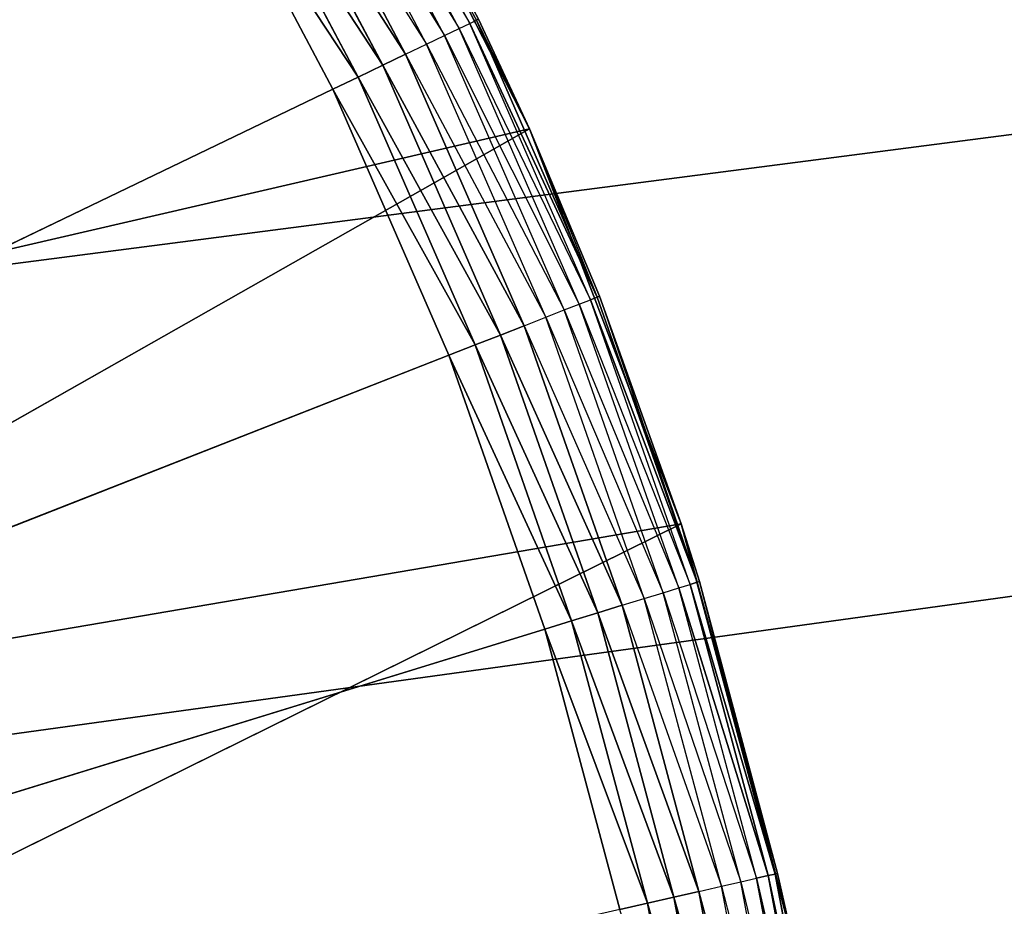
# Model space of a CAD drawing. Extents: x 0.05 to 8.85, y 0.05 to 8.85.
# Tile 409 of 656: x 1.59 to 1.72, y 7.81 to 7.92. Entities that reach past the tile are written whole.
import ezdxf

# ---------------------------------------------------------------- set-up
doc = ezdxf.new("R2010")
doc.units = 0
doc.header["$LTSCALE"] = 2.54
doc.layers.get('0').update_dxf_attribs({"color": 13, "linetype": 'CONTINUOUS'})

# ---------------------------------------------------------------- blocks, each defined once
blk = doc.blocks.new('SZCZOTKA_DO_WC_BEZ_POKRYWK')
at = {"color": 0}
for p, q in [((1.50434, 7.87416, 5.55), (8.82623, 8.82416, 5.55)), ((1.50434, 7.87416, 5.55), (8.82623, 8.82416, 5.55)), ((1.50434, 7.87416, 5.65), (8.82623, 8.82416, 5.65)), ((1.50434, 7.87416, 5.65), (8.82623, 8.82416, 5.65)), ((1.53012, 7.81886, 5.55), (8.82623, 8.82416, 5.55)), ((1.53012, 7.81886, 5.55), (8.82623, 8.82416, 5.55)), ((1.53012, 7.81886, 5.65), (8.82623, 8.82416, 5.65)), ((1.53012, 7.81886, 5.65), (8.82623, 8.82416, 5.65)), ((1.65144, 7.91597, 5.36653), (1.63398, 7.949, 5.36653)), ((1.63424, 7.94916, 5.55), (1.658, 7.90252, 5.55)), ((1.63424, 7.94916, 5.55), (1.658, 7.90252, 5.55)), ((1.6493, 7.91494, 5.36), (1.63192, 7.94782, 5.36)), ((1.63192, 7.94782, 5.36), (1.65063, 7.91557, 5.36316)), ((1.65063, 7.91557, 5.36316), (1.6332, 7.94855, 5.36316)), ((1.6332, 7.94855, 5.36316), (1.65144, 7.91597, 5.36653)), ((1.6475, 7.91407, 5.35714), (1.63019, 7.94682, 5.35714)), ((1.63019, 7.94682, 5.35714), (1.6493, 7.91494, 5.36)), ((1.64528, 7.913, 5.35468), (1.62806, 7.94558, 5.35468)), ((1.62806, 7.94558, 5.35468), (1.6475, 7.91407, 5.35714)), ((1.62558, 7.94416, 5.35268), (1.64528, 7.913, 5.35468)), ((1.6427, 7.91176, 5.35268), (1.62558, 7.94416, 5.35268)), ((1.63986, 7.91039, 5.35121), (1.62285, 7.94258, 5.35121)), ((1.62285, 7.94258, 5.35121), (1.6427, 7.91176, 5.35268)), ((1.62285, 7.94258, 5.35121), (1.6427, 7.91176, 5.35268)), ((1.63986, 7.91039, 5.35121), (1.62285, 7.94258, 5.35121)), ((1.63682, 7.90893, 5.3503), (1.61993, 7.94089, 5.3503)), ((1.61993, 7.94089, 5.3503), (1.63986, 7.91039, 5.35121)), ((1.61993, 7.94089, 5.3503), (1.63986, 7.91039, 5.35121)), ((1.63682, 7.90893, 5.3503), (1.61993, 7.94089, 5.3503)), ((1.61692, 7.93916, 5.35), (1.6337, 7.90742, 5.35)), ((1.61692, 7.93916, 5.35), (1.6337, 7.90742, 5.35)), ((1.61692, 7.93916, 5.35), (1.63682, 7.90893, 5.3503)), ((1.61692, 7.93916, 5.35), (1.63682, 7.90893, 5.3503)), ((1.65063, 7.91557, 5.36316), (1.65144, 7.91597, 5.36653)), ((1.65171, 7.9161, 5.37), (1.65144, 7.91597, 5.36653)), ((1.658, 7.90252, 5.37), (1.65144, 7.91597, 5.36653)), ((1.66638, 7.88172, 5.36653), (1.65144, 7.91597, 5.36653)), ((1.66638, 7.88172, 5.36653), (1.65144, 7.91597, 5.36653)), ((1.658, 7.90252, 5.37), (1.65171, 7.9161, 5.37)), ((1.65171, 7.9161, 5.37), (1.658, 7.90252, 5.55)), ((1.65171, 7.9161, 5.37), (1.658, 7.90252, 5.55)), ((1.6475, 7.91407, 5.35714), (1.6493, 7.91494, 5.36)), ((1.6493, 7.91494, 5.36), (1.65063, 7.91557, 5.36316)), ((1.66417, 7.88085, 5.36), (1.6493, 7.91494, 5.36)), ((1.6493, 7.91494, 5.36), (1.66554, 7.88139, 5.36316)), ((1.66554, 7.88139, 5.36316), (1.65063, 7.91557, 5.36316)), ((1.65063, 7.91557, 5.36316), (1.66638, 7.88172, 5.36653)), ((1.65063, 7.91557, 5.36316), (1.66638, 7.88172, 5.36653)), ((1.64528, 7.913, 5.35468), (1.6475, 7.91407, 5.35714)), ((1.66231, 7.88012, 5.35714), (1.6475, 7.91407, 5.35714)), ((1.6475, 7.91407, 5.35714), (1.66417, 7.88085, 5.36)), ((1.6427, 7.91176, 5.35268), (1.64528, 7.913, 5.35468)), ((1.66002, 7.87922, 5.35468), (1.64528, 7.913, 5.35468)), ((1.64528, 7.913, 5.35468), (1.66231, 7.88012, 5.35714)), ((1.63986, 7.91039, 5.35121), (1.6427, 7.91176, 5.35268)), ((1.63986, 7.91039, 5.35121), (1.6427, 7.91176, 5.35268)), ((1.6427, 7.91176, 5.35268), (1.66002, 7.87922, 5.35468)), ((1.65736, 7.87817, 5.35268), (1.6427, 7.91176, 5.35268)), ((1.63682, 7.90893, 5.3503), (1.63986, 7.91039, 5.35121)), ((1.63682, 7.90893, 5.3503), (1.63986, 7.91039, 5.35121)), ((1.65442, 7.87702, 5.35121), (1.63986, 7.91039, 5.35121)), ((1.63986, 7.91039, 5.35121), (1.65736, 7.87817, 5.35268)), ((1.63986, 7.91039, 5.35121), (1.65736, 7.87817, 5.35268)), ((1.65442, 7.87702, 5.35121), (1.63986, 7.91039, 5.35121)), ((1.6337, 7.90742, 5.35), (1.63682, 7.90893, 5.3503)), ((1.6337, 7.90742, 5.35), (1.63682, 7.90893, 5.3503)), ((1.65128, 7.87579, 5.3503), (1.63682, 7.90893, 5.3503)), ((1.63682, 7.90893, 5.3503), (1.65442, 7.87702, 5.35121)), ((1.63682, 7.90893, 5.3503), (1.65442, 7.87702, 5.35121)), ((1.65128, 7.87579, 5.3503), (1.63682, 7.90893, 5.3503)), ((1.6337, 7.90742, 5.35), (1.20123, 7.69916, 5.35)), ((1.6337, 7.90742, 5.35), (1.20123, 7.69916, 5.35)), ((1.6337, 7.90742, 5.35), (1.64805, 7.87452, 5.35)), ((1.6337, 7.90742, 5.35), (1.64805, 7.87452, 5.35)), ((1.6337, 7.90742, 5.35), (1.65128, 7.87579, 5.3503)), ((1.6337, 7.90742, 5.35), (1.65128, 7.87579, 5.3503)), ((1.658, 7.90252, 5.55), (1.50794, 7.86777, 5.55)), ((1.658, 7.90252, 5.55), (1.50794, 7.86777, 5.55)), ((1.658, 7.90252, 5.55), (1.52665, 7.828, 5.55)), ((1.658, 7.90252, 5.55), (1.52665, 7.828, 5.55)), ((1.66667, 7.88183, 5.37), (1.658, 7.90252, 5.55)), ((1.658, 7.90252, 5.55), (1.67676, 7.85366, 5.55)), ((1.66667, 7.88183, 5.37), (1.658, 7.90252, 5.37)), ((1.658, 7.90252, 5.37), (1.658, 7.90252, 5.55)), ((1.66667, 7.88183, 5.37), (1.658, 7.90252, 5.55)), ((1.658, 7.90252, 5.37), (1.658, 7.90252, 5.55)), ((1.658, 7.90252, 5.55), (1.67676, 7.85366, 5.55)), ((1.658, 7.90252, 5.37), (1.66638, 7.88172, 5.36653)), ((1.66667, 7.88183, 5.37), (1.66638, 7.88172, 5.36653)), ((1.67676, 7.85366, 5.37), (1.66667, 7.88183, 5.37)), ((1.66667, 7.88183, 5.37), (1.67676, 7.85366, 5.55)), ((1.66667, 7.88183, 5.37), (1.67676, 7.85366, 5.55)), ((1.66667, 7.88183, 5.37), (1.67873, 7.84644, 5.36653)), ((1.66231, 7.88012, 5.35714), (1.66417, 7.88085, 5.36)), ((1.66417, 7.88085, 5.36), (1.66554, 7.88139, 5.36316)), ((1.67646, 7.84574, 5.36), (1.66417, 7.88085, 5.36)), ((1.66417, 7.88085, 5.36), (1.67786, 7.84618, 5.36316)), ((1.66554, 7.88139, 5.36316), (1.66638, 7.88172, 5.36653)), ((1.66554, 7.88139, 5.36316), (1.66638, 7.88172, 5.36653)), ((1.67786, 7.84618, 5.36316), (1.66554, 7.88139, 5.36316)), ((1.66554, 7.88139, 5.36316), (1.67873, 7.84644, 5.36653)), ((1.66554, 7.88139, 5.36316), (1.67873, 7.84644, 5.36653)), ((1.67873, 7.84644, 5.36653), (1.66638, 7.88172, 5.36653)), ((1.67873, 7.84644, 5.36653), (1.66638, 7.88172, 5.36653)), ((1.66002, 7.87922, 5.35468), (1.66231, 7.88012, 5.35714)), ((1.67455, 7.84515, 5.35714), (1.66231, 7.88012, 5.35714)), ((1.66231, 7.88012, 5.35714), (1.67646, 7.84574, 5.36)), ((1.65442, 7.87702, 5.35121), (1.65736, 7.87817, 5.35268)), ((1.65442, 7.87702, 5.35121), (1.65736, 7.87817, 5.35268)), ((1.65736, 7.87817, 5.35268), (1.66002, 7.87922, 5.35468)), ((1.65736, 7.87817, 5.35268), (1.67219, 7.84443, 5.35468)), ((1.66946, 7.84359, 5.35268), (1.65736, 7.87817, 5.35268)), ((1.67219, 7.84443, 5.35468), (1.66002, 7.87922, 5.35468)), ((1.66002, 7.87922, 5.35468), (1.67455, 7.84515, 5.35714)), ((1.65128, 7.87579, 5.3503), (1.65442, 7.87702, 5.35121)), ((1.65128, 7.87579, 5.3503), (1.65442, 7.87702, 5.35121)), ((1.66644, 7.84266, 5.35121), (1.65442, 7.87702, 5.35121)), ((1.65442, 7.87702, 5.35121), (1.66946, 7.84359, 5.35268)), ((1.65442, 7.87702, 5.35121), (1.66946, 7.84359, 5.35268)), ((1.66644, 7.84266, 5.35121), (1.65442, 7.87702, 5.35121)), ((1.64805, 7.87452, 5.35), (1.65128, 7.87579, 5.3503)), ((1.64805, 7.87452, 5.35), (1.65128, 7.87579, 5.3503)), ((1.66322, 7.84166, 5.3503), (1.65128, 7.87579, 5.3503)), ((1.65128, 7.87579, 5.3503), (1.66644, 7.84266, 5.35121)), ((1.65128, 7.87579, 5.3503), (1.66644, 7.84266, 5.35121)), ((1.66322, 7.84166, 5.3503), (1.65128, 7.87579, 5.3503)), ((1.20123, 7.69916, 5.35), (1.64805, 7.87452, 5.35)), ((1.20123, 7.69916, 5.35), (1.64805, 7.87452, 5.35)), ((1.64805, 7.87452, 5.35), (1.65991, 7.84064, 5.35)), ((1.64805, 7.87452, 5.35), (1.65991, 7.84064, 5.35)), ((1.64805, 7.87452, 5.35), (1.66322, 7.84166, 5.3503)), ((1.64805, 7.87452, 5.35), (1.66322, 7.84166, 5.3503)), ((1.67676, 7.85366, 5.55), (1.52665, 7.828, 5.55)), ((1.67676, 7.85366, 5.55), (1.52665, 7.828, 5.55)), ((1.67676, 7.85366, 5.55), (1.54023, 7.7862, 5.55)), ((1.67676, 7.85366, 5.55), (1.54023, 7.7862, 5.55)), ((1.67676, 7.85366, 5.37), (1.67873, 7.84644, 5.36653)), ((1.67902, 7.84653, 5.37), (1.67676, 7.85366, 5.55)), ((1.67676, 7.85366, 5.55), (1.6903, 7.80311, 5.55)), ((1.67902, 7.84653, 5.37), (1.67676, 7.85366, 5.37)), ((1.67676, 7.85366, 5.37), (1.67676, 7.85366, 5.55)), ((1.67902, 7.84653, 5.37), (1.67676, 7.85366, 5.55)), ((1.67676, 7.85366, 5.37), (1.67676, 7.85366, 5.55)), ((1.67676, 7.85366, 5.55), (1.6903, 7.80311, 5.55)), ((1.67902, 7.84653, 5.37), (1.67873, 7.84644, 5.36653)), ((1.68869, 7.81042, 5.37), (1.67902, 7.84653, 5.37)), ((1.67902, 7.84653, 5.37), (1.6903, 7.80311, 5.55)), ((1.67902, 7.84653, 5.37), (1.6903, 7.80311, 5.55)), ((1.68869, 7.81042, 5.37), (1.67902, 7.84653, 5.37)), ((1.67455, 7.84515, 5.35714), (1.67646, 7.84574, 5.36)), ((1.67646, 7.84574, 5.36), (1.67786, 7.84618, 5.36316)), ((1.68608, 7.80982, 5.36), (1.67646, 7.84574, 5.36)), ((1.67646, 7.84574, 5.36), (1.68752, 7.81015, 5.36316)), ((1.67646, 7.84574, 5.36), (1.68752, 7.81015, 5.36316)), ((1.67786, 7.84618, 5.36316), (1.67873, 7.84644, 5.36653)), ((1.67786, 7.84618, 5.36316), (1.67873, 7.84644, 5.36653)), ((1.68752, 7.81015, 5.36316), (1.67786, 7.84618, 5.36316)), ((1.67786, 7.84618, 5.36316), (1.6884, 7.81035, 5.36653)), ((1.67786, 7.84618, 5.36316), (1.6884, 7.81035, 5.36653)), ((1.68752, 7.81015, 5.36316), (1.67786, 7.84618, 5.36316)), ((1.68869, 7.81042, 5.37), (1.67873, 7.84644, 5.36653)), ((1.68869, 7.81042, 5.37), (1.67873, 7.84644, 5.36653)), ((1.6884, 7.81035, 5.36653), (1.67873, 7.84644, 5.36653)), ((1.6884, 7.81035, 5.36653), (1.67873, 7.84644, 5.36653)), ((1.66946, 7.84359, 5.35268), (1.67219, 7.84443, 5.35468)), ((1.67219, 7.84443, 5.35468), (1.67455, 7.84515, 5.35714)), ((1.68173, 7.80883, 5.35468), (1.67219, 7.84443, 5.35468)), ((1.67219, 7.84443, 5.35468), (1.68413, 7.80938, 5.35714)), ((1.68413, 7.80938, 5.35714), (1.67455, 7.84515, 5.35714)), ((1.67455, 7.84515, 5.35714), (1.68608, 7.80982, 5.36)), ((1.66644, 7.84266, 5.35121), (1.66946, 7.84359, 5.35268)), ((1.66644, 7.84266, 5.35121), (1.66946, 7.84359, 5.35268)), ((1.66946, 7.84359, 5.35268), (1.68173, 7.80883, 5.35468)), ((1.67894, 7.80819, 5.35268), (1.66946, 7.84359, 5.35268)), ((1.65991, 7.84064, 5.35), (1.66322, 7.84166, 5.3503)), ((1.65991, 7.84064, 5.35), (1.66322, 7.84166, 5.3503)), ((1.66322, 7.84166, 5.3503), (1.66644, 7.84266, 5.35121)), ((1.66322, 7.84166, 5.3503), (1.66644, 7.84266, 5.35121)), ((1.67258, 7.80674, 5.3503), (1.66322, 7.84166, 5.3503)), ((1.66322, 7.84166, 5.3503), (1.67586, 7.80749, 5.35121)), ((1.66322, 7.84166, 5.3503), (1.67586, 7.80749, 5.35121)), ((1.67258, 7.80674, 5.3503), (1.66322, 7.84166, 5.3503)), ((1.67586, 7.80749, 5.35121), (1.66644, 7.84266, 5.35121)), ((1.66644, 7.84266, 5.35121), (1.67894, 7.80819, 5.35268)), ((1.66644, 7.84266, 5.35121), (1.67894, 7.80819, 5.35268)), ((1.67586, 7.80749, 5.35121), (1.66644, 7.84266, 5.35121)), ((1.65991, 7.84064, 5.35), (1.20123, 7.69916, 5.35)), ((1.65991, 7.84064, 5.35), (1.20123, 7.69916, 5.35)), ((1.65991, 7.84064, 5.35), (1.6692, 7.80597, 5.35)), ((1.65991, 7.84064, 5.35), (1.6692, 7.80597, 5.35)), ((1.65991, 7.84064, 5.35), (1.67258, 7.80674, 5.3503)), ((1.65991, 7.84064, 5.35), (1.67258, 7.80674, 5.3503)), ((1.68608, 7.80982, 5.36), (1.68752, 7.81015, 5.36316)), ((1.68608, 7.80982, 5.36), (1.68752, 7.81015, 5.36316)), ((1.68752, 7.81015, 5.36316), (1.6884, 7.81035, 5.36653)), ((1.68752, 7.81015, 5.36316), (1.6884, 7.81035, 5.36653)), ((1.69445, 7.7735, 5.36316), (1.68752, 7.81015, 5.36316)), ((1.68752, 7.81015, 5.36316), (1.69535, 7.77363, 5.36653)), ((1.68752, 7.81015, 5.36316), (1.69535, 7.77363, 5.36653)), ((1.69445, 7.7735, 5.36316), (1.68752, 7.81015, 5.36316)), ((1.68869, 7.81042, 5.37), (1.6884, 7.81035, 5.36653)), ((1.6903, 7.80311, 5.37), (1.6884, 7.81035, 5.36653)), ((1.69535, 7.77363, 5.36653), (1.6884, 7.81035, 5.36653)), ((1.69535, 7.77363, 5.36653), (1.6884, 7.81035, 5.36653)), ((1.6903, 7.80311, 5.37), (1.68869, 7.81042, 5.37)), ((1.68869, 7.81042, 5.37), (1.6903, 7.80311, 5.55)), ((1.68869, 7.81042, 5.37), (1.6903, 7.80311, 5.55)), ((1.67894, 7.80819, 5.35268), (1.68173, 7.80883, 5.35468)), ((1.68173, 7.80883, 5.35468), (1.68413, 7.80938, 5.35714)), ((1.68858, 7.77261, 5.35468), (1.68173, 7.80883, 5.35468)), ((1.68173, 7.80883, 5.35468), (1.69102, 7.77298, 5.35714)), ((1.68413, 7.80938, 5.35714), (1.68608, 7.80982, 5.36)), ((1.69102, 7.77298, 5.35714), (1.68413, 7.80938, 5.35714)), ((1.68413, 7.80938, 5.35714), (1.693, 7.77328, 5.36)), ((1.693, 7.77328, 5.36), (1.68608, 7.80982, 5.36)), ((1.68608, 7.80982, 5.36), (1.69445, 7.7735, 5.36316)), ((1.68608, 7.80982, 5.36), (1.69445, 7.7735, 5.36316)), ((1.67586, 7.80749, 5.35121), (1.67894, 7.80819, 5.35268)), ((1.67586, 7.80749, 5.35121), (1.67894, 7.80819, 5.35268)), ((1.67894, 7.80819, 5.35268), (1.68858, 7.77261, 5.35468)), ((1.68576, 7.77219, 5.35268), (1.67894, 7.80819, 5.35268)), ((1.6692, 7.80597, 5.35), (1.67258, 7.80674, 5.3503)), ((1.6692, 7.80597, 5.35), (1.67258, 7.80674, 5.3503)), ((1.67258, 7.80674, 5.3503), (1.67586, 7.80749, 5.35121)), ((1.67258, 7.80674, 5.3503), (1.67586, 7.80749, 5.35121)), ((1.6793, 7.77121, 5.3503), (1.67258, 7.80674, 5.3503)), ((1.67258, 7.80674, 5.3503), (1.68263, 7.77172, 5.35121)), ((1.67258, 7.80674, 5.3503), (1.68263, 7.77172, 5.35121)), ((1.6793, 7.77121, 5.3503), (1.67258, 7.80674, 5.3503)), ((1.68263, 7.77172, 5.35121), (1.67586, 7.80749, 5.35121)), ((1.67586, 7.80749, 5.35121), (1.68576, 7.77219, 5.35268)), ((1.67586, 7.80749, 5.35121), (1.68576, 7.77219, 5.35268)), ((1.68263, 7.77172, 5.35121), (1.67586, 7.80749, 5.35121))]:
    blk.add_line(p, q, dxfattribs=at)
mesh = blk.add_polyface(dxfattribs=at)
corners = [(8.82623, 8.82416, 5.55), (1.50434, 7.87416, 5.55), (1.46935, 7.92413, 5.55)]
mesh.append_faces([[corners[k] for k in face] for face in [(0, 1, 2)]], dxfattribs={"color": 0})
mesh = blk.add_polyface(dxfattribs=at)
corners = [(8.82623, 8.82416, 5.65), (1.46935, 7.92413, 5.65), (1.50434, 7.87416, 5.65)]
mesh.append_faces([[corners[k] for k in face] for face in [(0, 1, 2)]], dxfattribs={"color": 0})
mesh = blk.add_polyface(dxfattribs=at)
corners = [(8.82623, 8.82416, 5.55), (1.53012, 7.81886, 5.55), (1.50434, 7.87416, 5.55)]
mesh.append_faces([[corners[k] for k in face] for face in [(0, 1, 2)]], dxfattribs={"color": 0})
mesh = blk.add_polyface(dxfattribs=at)
corners = [(8.82623, 8.82416, 5.65), (1.50434, 7.87416, 5.65), (1.53012, 7.81886, 5.65)]
mesh.append_faces([[corners[k] for k in face] for face in [(0, 1, 2)]], dxfattribs={"color": 0})
mesh = blk.add_polyface(dxfattribs=at)
corners = [(8.82623, 8.82416, 5.55), (1.54591, 7.75993, 5.55), (1.53012, 7.81886, 5.55)]
mesh.append_faces([[corners[k] for k in face] for face in [(0, 1, 2)]], dxfattribs={"color": 0})
mesh = blk.add_polyface(dxfattribs=at)
corners = [(8.82623, 8.82416, 5.65), (1.53012, 7.81886, 5.65), (1.54591, 7.75993, 5.65)]
mesh.append_faces([[corners[k] for k in face] for face in [(0, 1, 2)]], dxfattribs={"color": 0})
mesh = blk.add_polyface(dxfattribs=at)
corners = [(8.82623, 8.82416, 5.55), (7.58152, 8.02805, 5.55), (1.54591, 7.75993, 5.55)]
mesh.append_faces([[corners[k] for k in face] for face in [(0, 1, 2)]], dxfattribs={"color": 0})
mesh = blk.add_polyface(dxfattribs=at)
corners = [(8.82623, 8.82416, 5.65), (1.54591, 7.75993, 5.65), (7.58152, 8.02805, 5.65)]
mesh.append_faces([[corners[k] for k in face] for face in [(0, 1, 2)]], dxfattribs={"color": 0})
mesh = blk.add_polyface(dxfattribs=at)
corners = [(7.58152, 8.02805, 5.55), (7.52623, 8.00227, 5.55), (1.54591, 7.75993, 5.55)]
mesh.append_faces([[corners[k] for k in face] for face in [(0, 1, 2)]], dxfattribs={"color": 0})
mesh = blk.add_polyface(dxfattribs=at)
corners = [(7.58152, 8.02805, 5.65), (1.54591, 7.75993, 5.65), (7.52623, 8.00227, 5.65)]
mesh.append_faces([[corners[k] for k in face] for face in [(0, 1, 2)]], dxfattribs={"color": 0})
mesh = blk.add_polyface(dxfattribs=at)
corners = [(7.52623, 8.00227, 5.55), (7.47813, 7.96884, 5.55), (1.54591, 7.75993, 5.55)]
mesh.append_faces([[corners[k] for k in face] for face in [(0, 1, 2)]], dxfattribs={"color": 0})
mesh = blk.add_polyface(dxfattribs=at)
corners = [(7.52623, 8.00227, 5.65), (1.54591, 7.75993, 5.65), (7.47625, 7.96727, 5.65)]
mesh.append_faces([[corners[k] for k in face] for face in [(0, 1, 2)]], dxfattribs={"color": 0})
mesh = blk.add_polyface(dxfattribs=at)
corners = [(1.59782, 7.96955, 5.35), (1.20123, 7.69916, 5.35), (1.57651, 7.99843, 5.35)]
mesh.append_faces([[corners[k] for k in face] for face in [(0, 1, 2)]], dxfattribs={"color": 0})
mesh = blk.add_polyface(dxfattribs=at)
corners = [(1.60574, 7.99305, 5.55), (1.45637, 7.93875, 5.55), (1.48439, 7.90488, 5.55)]
mesh.append_faces([[corners[k] for k in face] for face in [(0, 1, 2)]], dxfattribs={"color": 0})
mesh = blk.add_polyface(dxfattribs=at)
corners = [(1.63424, 7.94916, 5.55), (1.60574, 7.99305, 5.55), (1.48439, 7.90488, 5.55)]
mesh.append_faces([[corners[k] for k in face] for face in [(0, 1, 2)]], dxfattribs={"color": 0})
mesh = blk.add_polyface(dxfattribs=at)
corners = [(1.61692, 7.93916, 5.35), (1.20123, 7.69916, 5.35), (1.59782, 7.96955, 5.35)]
mesh.append_faces([[corners[k] for k in face] for face in [(0, 1, 2)]], dxfattribs={"color": 0})
mesh = blk.add_polyface(dxfattribs=at)
corners = [(7.47813, 7.96884, 5.55), (7.43311, 7.92413, 5.55), (1.54591, 7.75993, 5.55)]
mesh.append_faces([[corners[k] for k in face] for face in [(0, 1, 2)]], dxfattribs={"color": 0})
mesh = blk.add_polyface(dxfattribs=at)
corners = [(7.47625, 7.96727, 5.65), (1.54591, 7.75993, 5.65), (7.43311, 7.92413, 5.65)]
mesh.append_faces([[corners[k] for k in face] for face in [(0, 1, 2)]], dxfattribs={"color": 0})
mesh = blk.add_polyface(dxfattribs=at)
corners = [(1.63424, 7.94916, 5.55), (1.48439, 7.90488, 5.55), (1.50794, 7.86777, 5.55)]
mesh.append_faces([[corners[k] for k in face] for face in [(0, 1, 2)]], dxfattribs={"color": 0})
mesh = blk.add_polyface(dxfattribs=at)
corners = [(1.658, 7.90252, 5.55), (1.63424, 7.94916, 5.55), (1.50794, 7.86777, 5.55)]
mesh.append_faces([[corners[k] for k in face] for face in [(0, 1, 2)]], dxfattribs={"color": 0})
mesh = blk.add_polyface(dxfattribs=at)
corners = [(1.63398, 7.949, 5.36653), (1.65171, 7.9161, 5.37), (1.65144, 7.91597, 5.36653)]
mesh.append_faces([[corners[k] for k in face] for face in [(0, 1, 2)]], dxfattribs={"color": 0})
mesh = blk.add_polyface(dxfattribs=at)
corners = [(1.63424, 7.94916, 5.55), (1.658, 7.90252, 5.55), (1.65171, 7.9161, 5.37)]
mesh.append_faces([[corners[k] for k in face] for face in [(0, 1, 2)]], dxfattribs={"color": 0})
mesh = blk.add_polyface(dxfattribs=at)
corners = [(1.6427, 7.91176, 5.35268), (1.62285, 7.94258, 5.35121), (1.62558, 7.94416, 5.35268)]
mesh.append_faces([[corners[k] for k in face] for face in [(0, 1, 2)]], dxfattribs={"color": 0})
mesh = blk.add_polyface(dxfattribs=at)
corners = [(1.63986, 7.91039, 5.35121), (1.61993, 7.94089, 5.3503), (1.62285, 7.94258, 5.35121)]
mesh.append_faces([[corners[k] for k in face] for face in [(0, 1, 2)]], dxfattribs={"color": 0})
mesh = blk.add_polyface(dxfattribs=at)
corners = [(1.6427, 7.91176, 5.35268), (1.63986, 7.91039, 5.35121), (1.62285, 7.94258, 5.35121)]
mesh.append_faces([[corners[k] for k in face] for face in [(0, 1, 2)]], dxfattribs={"color": 0})
mesh = blk.add_polyface(dxfattribs=at)
corners = [(1.63682, 7.90893, 5.3503), (1.61692, 7.93916, 5.35), (1.61993, 7.94089, 5.3503)]
mesh.append_faces([[corners[k] for k in face] for face in [(0, 1, 2)]], dxfattribs={"color": 0})
mesh = blk.add_polyface(dxfattribs=at)
corners = [(1.63986, 7.91039, 5.35121), (1.63682, 7.90893, 5.3503), (1.61993, 7.94089, 5.3503)]
mesh.append_faces([[corners[k] for k in face] for face in [(0, 1, 2)]], dxfattribs={"color": 0})
mesh = blk.add_polyface(dxfattribs=at)
corners = [(1.6337, 7.90742, 5.35), (1.20123, 7.69916, 5.35), (1.61692, 7.93916, 5.35)]
mesh.append_faces([[corners[k] for k in face] for face in [(0, 1, 2)]], dxfattribs={"color": 0})
mesh = blk.add_polyface(dxfattribs=at)
corners = [(1.63682, 7.90893, 5.3503), (1.6337, 7.90742, 5.35), (1.61692, 7.93916, 5.35)]
mesh.append_faces([[corners[k] for k in face] for face in [(0, 1, 2)]], dxfattribs={"color": 0})
mesh = blk.add_polyface(dxfattribs=at)
corners = [(7.43311, 7.92413, 5.55), (7.39812, 7.87416, 5.55), (1.54591, 7.75993, 5.55)]
mesh.append_faces([[corners[k] for k in face] for face in [(0, 1, 2)]], dxfattribs={"color": 0})
mesh = blk.add_polyface(dxfattribs=at)
corners = [(7.43311, 7.92413, 5.65), (1.54591, 7.75993, 5.65), (7.39812, 7.87416, 5.65)]
mesh.append_faces([[corners[k] for k in face] for face in [(0, 1, 2)]], dxfattribs={"color": 0})
mesh = blk.add_polyface(dxfattribs=at)
corners = [(1.65144, 7.91597, 5.36653), (1.66638, 7.88172, 5.36653), (1.65063, 7.91557, 5.36316)]
mesh.append_faces([[corners[k] for k in face] for face in [(0, 1, 2)]], dxfattribs={"color": 0})
mesh = blk.add_polyface(dxfattribs=at)
corners = [(1.65144, 7.91597, 5.36653), (1.658, 7.90252, 5.37), (1.66638, 7.88172, 5.36653)]
mesh.append_faces([[corners[k] for k in face] for face in [(0, 1, 2)]], dxfattribs={"color": 0})
mesh = blk.add_polyface(dxfattribs=at)
corners = [(1.65171, 7.9161, 5.37), (1.658, 7.90252, 5.55), (1.658, 7.90252, 5.37)]
mesh.append_faces([[corners[k] for k in face] for face in [(0, 1, 2)]], dxfattribs={"color": 0})
mesh = blk.add_polyface(dxfattribs=at)
corners = [(1.65063, 7.91557, 5.36316), (1.66638, 7.88172, 5.36653), (1.66554, 7.88139, 5.36316)]
mesh.append_faces([[corners[k] for k in face] for face in [(0, 1, 2)]], dxfattribs={"color": 0})
mesh = blk.add_polyface(dxfattribs=at)
corners = [(1.65736, 7.87817, 5.35268), (1.63986, 7.91039, 5.35121), (1.6427, 7.91176, 5.35268)]
mesh.append_faces([[corners[k] for k in face] for face in [(0, 1, 2)]], dxfattribs={"color": 0})
mesh = blk.add_polyface(dxfattribs=at)
corners = [(1.65442, 7.87702, 5.35121), (1.63682, 7.90893, 5.3503), (1.63986, 7.91039, 5.35121)]
mesh.append_faces([[corners[k] for k in face] for face in [(0, 1, 2)]], dxfattribs={"color": 0})
mesh = blk.add_polyface(dxfattribs=at)
corners = [(1.65736, 7.87817, 5.35268), (1.65442, 7.87702, 5.35121), (1.63986, 7.91039, 5.35121)]
mesh.append_faces([[corners[k] for k in face] for face in [(0, 1, 2)]], dxfattribs={"color": 0})
mesh = blk.add_polyface(dxfattribs=at)
corners = [(1.65128, 7.87579, 5.3503), (1.6337, 7.90742, 5.35), (1.63682, 7.90893, 5.3503)]
mesh.append_faces([[corners[k] for k in face] for face in [(0, 1, 2)]], dxfattribs={"color": 0})
mesh = blk.add_polyface(dxfattribs=at)
corners = [(1.65442, 7.87702, 5.35121), (1.65128, 7.87579, 5.3503), (1.63682, 7.90893, 5.3503)]
mesh.append_faces([[corners[k] for k in face] for face in [(0, 1, 2)]], dxfattribs={"color": 0})
mesh = blk.add_polyface(dxfattribs=at)
corners = [(1.64805, 7.87452, 5.35), (1.20123, 7.69916, 5.35), (1.6337, 7.90742, 5.35)]
mesh.append_faces([[corners[k] for k in face] for face in [(0, 1, 2)]], dxfattribs={"color": 0})
mesh = blk.add_polyface(dxfattribs=at)
corners = [(1.65128, 7.87579, 5.3503), (1.64805, 7.87452, 5.35), (1.6337, 7.90742, 5.35)]
mesh.append_faces([[corners[k] for k in face] for face in [(0, 1, 2)]], dxfattribs={"color": 0})
mesh = blk.add_polyface(dxfattribs=at)
corners = [(1.97087, 7.90421, 15.65), (1.73948, 7.72582, 6.15), (1.57986, 7.58693, 15.65)]
mesh.append_faces([[corners[k] for k in face] for face in [(0, 1, 2)]], dxfattribs={"color": 0})
mesh = blk.add_polyface(dxfattribs=at)
corners = [(1.97087, 7.90421, 15.65), (1.57986, 7.58693, 15.65), (1.64736, 7.51315, 15.65)]
mesh.append_faces([[corners[k] for k in face] for face in [(0, 1, 2)]], dxfattribs={"color": 0})
mesh = blk.add_polyface(dxfattribs=at)
corners = [(2.02917, 7.82296, 15.65), (1.97087, 7.90421, 15.65), (1.64736, 7.51315, 15.65)]
mesh.append_faces([[corners[k] for k in face] for face in [(0, 1, 2)]], dxfattribs={"color": 0})
mesh = blk.add_polyface(dxfattribs=at)
corners = [(1.658, 7.90252, 5.55), (1.50794, 7.86777, 5.55), (1.52665, 7.828, 5.55)]
mesh.append_faces([[corners[k] for k in face] for face in [(0, 1, 2)]], dxfattribs={"color": 0})
mesh = blk.add_polyface(dxfattribs=at)
corners = [(1.67676, 7.85366, 5.55), (1.658, 7.90252, 5.55), (1.52665, 7.828, 5.55)]
mesh.append_faces([[corners[k] for k in face] for face in [(0, 1, 2)]], dxfattribs={"color": 0})
mesh = blk.add_polyface(dxfattribs=at)
corners = [(1.658, 7.90252, 5.55), (1.67676, 7.85366, 5.55), (1.66667, 7.88183, 5.37)]
mesh.append_faces([[corners[k] for k in face] for face in [(0, 1, 2)]], dxfattribs={"color": 0})
mesh = blk.add_polyface(dxfattribs=at)
corners = [(1.658, 7.90252, 5.55), (1.66667, 7.88183, 5.37), (1.658, 7.90252, 5.37)]
mesh.append_faces([[corners[k] for k in face] for face in [(0, 1, 2)]], dxfattribs={"color": 0})
mesh = blk.add_polyface(dxfattribs=at)
corners = [(1.66667, 7.88183, 5.37), (1.67873, 7.84644, 5.36653), (1.66638, 7.88172, 5.36653)]
mesh.append_faces([[corners[k] for k in face] for face in [(0, 1, 2)]], dxfattribs={"color": 0})
mesh = blk.add_polyface(dxfattribs=at)
corners = [(1.66667, 7.88183, 5.37), (1.67676, 7.85366, 5.55), (1.67676, 7.85366, 5.37)]
mesh.append_faces([[corners[k] for k in face] for face in [(0, 1, 2)]], dxfattribs={"color": 0})
mesh = blk.add_polyface(dxfattribs=at)
corners = [(1.66638, 7.88172, 5.36653), (1.67873, 7.84644, 5.36653), (1.66554, 7.88139, 5.36316)]
mesh.append_faces([[corners[k] for k in face] for face in [(0, 1, 2)]], dxfattribs={"color": 0})
mesh = blk.add_polyface(dxfattribs=at)
corners = [(1.66554, 7.88139, 5.36316), (1.67873, 7.84644, 5.36653), (1.67786, 7.84618, 5.36316)]
mesh.append_faces([[corners[k] for k in face] for face in [(0, 1, 2)]], dxfattribs={"color": 0})
mesh = blk.add_polyface(dxfattribs=at)
corners = [(1.66946, 7.84359, 5.35268), (1.65442, 7.87702, 5.35121), (1.65736, 7.87817, 5.35268)]
mesh.append_faces([[corners[k] for k in face] for face in [(0, 1, 2)]], dxfattribs={"color": 0})
mesh = blk.add_polyface(dxfattribs=at)
corners = [(1.66644, 7.84266, 5.35121), (1.65128, 7.87579, 5.3503), (1.65442, 7.87702, 5.35121)]
mesh.append_faces([[corners[k] for k in face] for face in [(0, 1, 2)]], dxfattribs={"color": 0})
mesh = blk.add_polyface(dxfattribs=at)
corners = [(1.66946, 7.84359, 5.35268), (1.66644, 7.84266, 5.35121), (1.65442, 7.87702, 5.35121)]
mesh.append_faces([[corners[k] for k in face] for face in [(0, 1, 2)]], dxfattribs={"color": 0})
mesh = blk.add_polyface(dxfattribs=at)
corners = [(1.66322, 7.84166, 5.3503), (1.64805, 7.87452, 5.35), (1.65128, 7.87579, 5.3503)]
mesh.append_faces([[corners[k] for k in face] for face in [(0, 1, 2)]], dxfattribs={"color": 0})
mesh = blk.add_polyface(dxfattribs=at)
corners = [(1.66644, 7.84266, 5.35121), (1.66322, 7.84166, 5.3503), (1.65128, 7.87579, 5.3503)]
mesh.append_faces([[corners[k] for k in face] for face in [(0, 1, 2)]], dxfattribs={"color": 0})
mesh = blk.add_polyface(dxfattribs=at)
corners = [(1.65991, 7.84064, 5.35), (1.20123, 7.69916, 5.35), (1.64805, 7.87452, 5.35)]
mesh.append_faces([[corners[k] for k in face] for face in [(0, 1, 2)]], dxfattribs={"color": 0})
mesh = blk.add_polyface(dxfattribs=at)
corners = [(1.66322, 7.84166, 5.3503), (1.65991, 7.84064, 5.35), (1.64805, 7.87452, 5.35)]
mesh.append_faces([[corners[k] for k in face] for face in [(0, 1, 2)]], dxfattribs={"color": 0})
mesh = blk.add_polyface(dxfattribs=at)
corners = [(7.39812, 7.87416, 5.55), (7.37234, 7.81886, 5.55), (1.54591, 7.75993, 5.55)]
mesh.append_faces([[corners[k] for k in face] for face in [(0, 1, 2)]], dxfattribs={"color": 0})
mesh = blk.add_polyface(dxfattribs=at)
corners = [(7.39812, 7.87416, 5.65), (1.54591, 7.75993, 5.65), (7.37234, 7.81886, 5.65)]
mesh.append_faces([[corners[k] for k in face] for face in [(0, 1, 2)]], dxfattribs={"color": 0})
mesh = blk.add_polyface(dxfattribs=at)
corners = [(1.67676, 7.85366, 5.55), (1.52665, 7.828, 5.55), (1.54023, 7.7862, 5.55)]
mesh.append_faces([[corners[k] for k in face] for face in [(0, 1, 2)]], dxfattribs={"color": 0})
mesh = blk.add_polyface(dxfattribs=at)
corners = [(1.6903, 7.80311, 5.55), (1.67676, 7.85366, 5.55), (1.54023, 7.7862, 5.55)]
mesh.append_faces([[corners[k] for k in face] for face in [(0, 1, 2)]], dxfattribs={"color": 0})
mesh = blk.add_polyface(dxfattribs=at)
corners = [(1.67676, 7.85366, 5.55), (1.6903, 7.80311, 5.55), (1.67902, 7.84653, 5.37)]
mesh.append_faces([[corners[k] for k in face] for face in [(0, 1, 2)]], dxfattribs={"color": 0})
mesh = blk.add_polyface(dxfattribs=at)
corners = [(1.67676, 7.85366, 5.55), (1.67902, 7.84653, 5.37), (1.67676, 7.85366, 5.37)]
mesh.append_faces([[corners[k] for k in face] for face in [(0, 1, 2)]], dxfattribs={"color": 0})
mesh = blk.add_polyface(dxfattribs=at)
corners = [(1.67902, 7.84653, 5.37), (1.68869, 7.81042, 5.37), (1.67873, 7.84644, 5.36653)]
mesh.append_faces([[corners[k] for k in face] for face in [(0, 1, 2)]], dxfattribs={"color": 0})
mesh = blk.add_polyface(dxfattribs=at)
corners = [(1.67902, 7.84653, 5.37), (1.6903, 7.80311, 5.55), (1.68869, 7.81042, 5.37)]
mesh.append_faces([[corners[k] for k in face] for face in [(0, 1, 2)]], dxfattribs={"color": 0})
mesh = blk.add_polyface(dxfattribs=at)
corners = [(1.67786, 7.84618, 5.36316), (1.68752, 7.81015, 5.36316), (1.67646, 7.84574, 5.36)]
mesh.append_faces([[corners[k] for k in face] for face in [(0, 1, 2)]], dxfattribs={"color": 0})
mesh = blk.add_polyface(dxfattribs=at)
corners = [(1.67646, 7.84574, 5.36), (1.68752, 7.81015, 5.36316), (1.68608, 7.80982, 5.36)]
mesh.append_faces([[corners[k] for k in face] for face in [(0, 1, 2)]], dxfattribs={"color": 0})
mesh = blk.add_polyface(dxfattribs=at)
corners = [(1.67873, 7.84644, 5.36653), (1.6884, 7.81035, 5.36653), (1.67786, 7.84618, 5.36316)]
mesh.append_faces([[corners[k] for k in face] for face in [(0, 1, 2)]], dxfattribs={"color": 0})
mesh = blk.add_polyface(dxfattribs=at)
corners = [(1.67786, 7.84618, 5.36316), (1.6884, 7.81035, 5.36653), (1.68752, 7.81015, 5.36316)]
mesh.append_faces([[corners[k] for k in face] for face in [(0, 1, 2)]], dxfattribs={"color": 0})
mesh = blk.add_polyface(dxfattribs=at)
corners = [(1.67873, 7.84644, 5.36653), (1.68869, 7.81042, 5.37), (1.6884, 7.81035, 5.36653)]
mesh.append_faces([[corners[k] for k in face] for face in [(0, 1, 2)]], dxfattribs={"color": 0})
mesh = blk.add_polyface(dxfattribs=at)
corners = [(1.67894, 7.80819, 5.35268), (1.66644, 7.84266, 5.35121), (1.66946, 7.84359, 5.35268)]
mesh.append_faces([[corners[k] for k in face] for face in [(0, 1, 2)]], dxfattribs={"color": 0})
mesh = blk.add_polyface(dxfattribs=at)
corners = [(1.67258, 7.80674, 5.3503), (1.65991, 7.84064, 5.35), (1.66322, 7.84166, 5.3503)]
mesh.append_faces([[corners[k] for k in face] for face in [(0, 1, 2)]], dxfattribs={"color": 0})
mesh = blk.add_polyface(dxfattribs=at)
corners = [(1.67586, 7.80749, 5.35121), (1.66322, 7.84166, 5.3503), (1.66644, 7.84266, 5.35121)]
mesh.append_faces([[corners[k] for k in face] for face in [(0, 1, 2)]], dxfattribs={"color": 0})
mesh = blk.add_polyface(dxfattribs=at)
corners = [(1.67586, 7.80749, 5.35121), (1.67258, 7.80674, 5.3503), (1.66322, 7.84166, 5.3503)]
mesh.append_faces([[corners[k] for k in face] for face in [(0, 1, 2)]], dxfattribs={"color": 0})
mesh = blk.add_polyface(dxfattribs=at)
corners = [(1.67894, 7.80819, 5.35268), (1.67586, 7.80749, 5.35121), (1.66644, 7.84266, 5.35121)]
mesh.append_faces([[corners[k] for k in face] for face in [(0, 1, 2)]], dxfattribs={"color": 0})
mesh = blk.add_polyface(dxfattribs=at)
corners = [(1.6692, 7.80597, 5.35), (1.20123, 7.69916, 5.35), (1.65991, 7.84064, 5.35)]
mesh.append_faces([[corners[k] for k in face] for face in [(0, 1, 2)]], dxfattribs={"color": 0})
mesh = blk.add_polyface(dxfattribs=at)
corners = [(1.67258, 7.80674, 5.3503), (1.6692, 7.80597, 5.35), (1.65991, 7.84064, 5.35)]
mesh.append_faces([[corners[k] for k in face] for face in [(0, 1, 2)]], dxfattribs={"color": 0})
mesh = blk.add_polyface(dxfattribs=at)
corners = [(1.64736, 7.51315, 15.65), (1.98081, 7.78773, 6.15), (2.02917, 7.82296, 15.65)]
mesh.append_faces([[corners[k] for k in face] for face in [(0, 1, 2)]], dxfattribs={"color": 0})
mesh = blk.add_polyface(dxfattribs=at)
corners = [(7.37234, 7.81886, 5.55), (7.35655, 7.75993, 5.55), (1.54591, 7.75993, 5.55)]
mesh.append_faces([[corners[k] for k in face] for face in [(0, 1, 2)]], dxfattribs={"color": 0})
mesh = blk.add_polyface(dxfattribs=at)
corners = [(7.37234, 7.81886, 5.65), (1.54591, 7.75993, 5.65), (7.35655, 7.75993, 5.65)]
mesh.append_faces([[corners[k] for k in face] for face in [(0, 1, 2)]], dxfattribs={"color": 0})
mesh = blk.add_polyface(dxfattribs=at)
corners = [(1.68752, 7.81015, 5.36316), (1.69445, 7.7735, 5.36316), (1.68608, 7.80982, 5.36)]
mesh.append_faces([[corners[k] for k in face] for face in [(0, 1, 2)]], dxfattribs={"color": 0})
mesh = blk.add_polyface(dxfattribs=at)
corners = [(1.6884, 7.81035, 5.36653), (1.69535, 7.77363, 5.36653), (1.68752, 7.81015, 5.36316)]
mesh.append_faces([[corners[k] for k in face] for face in [(0, 1, 2)]], dxfattribs={"color": 0})
mesh = blk.add_polyface(dxfattribs=at)
corners = [(1.68752, 7.81015, 5.36316), (1.69535, 7.77363, 5.36653), (1.69445, 7.7735, 5.36316)]
mesh.append_faces([[corners[k] for k in face] for face in [(0, 1, 2)]], dxfattribs={"color": 0})
mesh = blk.add_polyface(dxfattribs=at)
corners = [(1.6884, 7.81035, 5.36653), (1.6903, 7.80311, 5.37), (1.69535, 7.77363, 5.36653)]
mesh.append_faces([[corners[k] for k in face] for face in [(0, 1, 2)]], dxfattribs={"color": 0})
mesh = blk.add_polyface(dxfattribs=at)
corners = [(1.68869, 7.81042, 5.37), (1.6903, 7.80311, 5.55), (1.6903, 7.80311, 5.37)]
mesh.append_faces([[corners[k] for k in face] for face in [(0, 1, 2)]], dxfattribs={"color": 0})
mesh = blk.add_polyface(dxfattribs=at)
corners = [(1.68608, 7.80982, 5.36), (1.69445, 7.7735, 5.36316), (1.693, 7.77328, 5.36)]
mesh.append_faces([[corners[k] for k in face] for face in [(0, 1, 2)]], dxfattribs={"color": 0})
mesh = blk.add_polyface(dxfattribs=at)
corners = [(1.68576, 7.77219, 5.35268), (1.67586, 7.80749, 5.35121), (1.67894, 7.80819, 5.35268)]
mesh.append_faces([[corners[k] for k in face] for face in [(0, 1, 2)]], dxfattribs={"color": 0})
mesh = blk.add_polyface(dxfattribs=at)
corners = [(1.6793, 7.77121, 5.3503), (1.6692, 7.80597, 5.35), (1.67258, 7.80674, 5.3503)]
mesh.append_faces([[corners[k] for k in face] for face in [(0, 1, 2)]], dxfattribs={"color": 0})
mesh = blk.add_polyface(dxfattribs=at)
corners = [(1.68263, 7.77172, 5.35121), (1.67258, 7.80674, 5.3503), (1.67586, 7.80749, 5.35121)]
mesh.append_faces([[corners[k] for k in face] for face in [(0, 1, 2)]], dxfattribs={"color": 0})
mesh = blk.add_polyface(dxfattribs=at)
corners = [(1.68263, 7.77172, 5.35121), (1.6793, 7.77121, 5.3503), (1.67258, 7.80674, 5.3503)]
mesh.append_faces([[corners[k] for k in face] for face in [(0, 1, 2)]], dxfattribs={"color": 0})
mesh = blk.add_polyface(dxfattribs=at)
corners = [(1.68576, 7.77219, 5.35268), (1.68263, 7.77172, 5.35121), (1.67586, 7.80749, 5.35121)]
mesh.append_faces([[corners[k] for k in face] for face in [(0, 1, 2)]], dxfattribs={"color": 0})

msp = doc.modelspace()

# ---------------------------------------------------------------- block references
at = {"color": 0}
msp.add_blockref('SZCZOTKA_DO_WC_BEZ_POKRYWK', (0, 0), dxfattribs=at)

doc.saveas('drawing.dxf')
